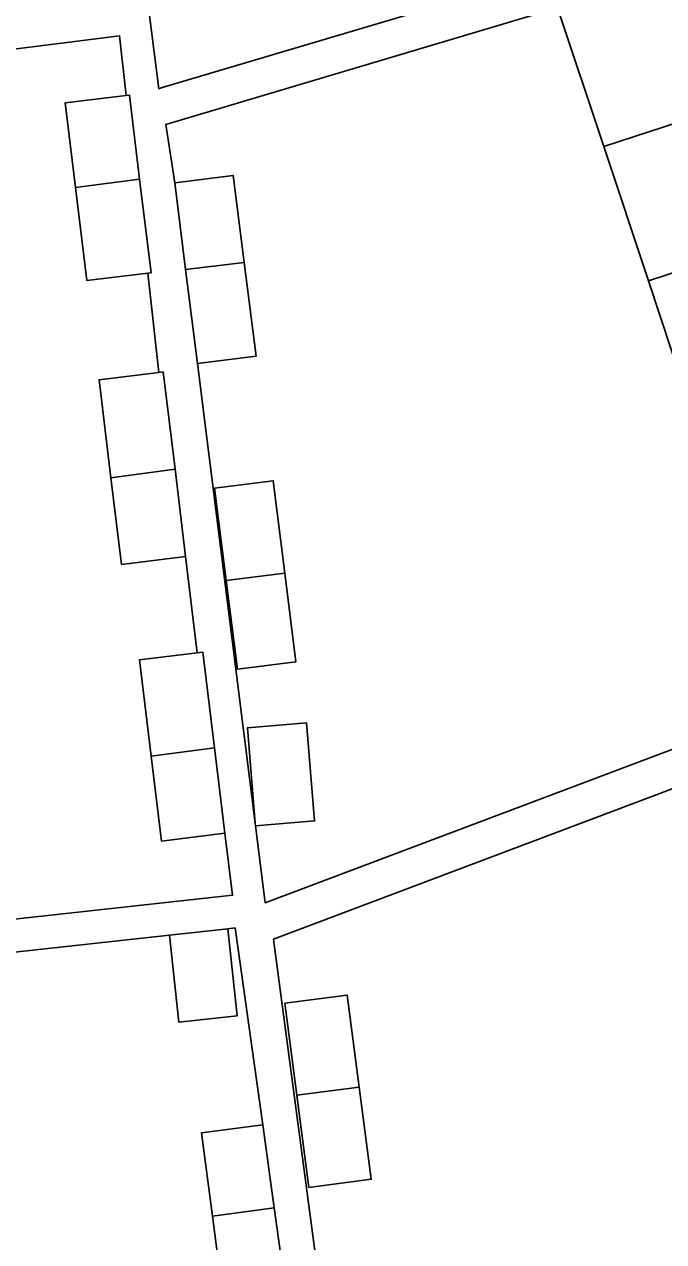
# Model space of a CAD drawing. Extents: x 162074 to 163034, y 381824 to 382557.
# Drawn here: x 162444.7 to 162471.8, y 382342.2 to 382393.7 of the extents above; entities that cross this region are included whole.
import ezdxf

# ---------------------------------------------------------------- set-up
doc = ezdxf.new("R2010")
doc.units = 0
doc.layers.add('IMGEO_Pand', color=7, linetype='Continuous')
doc.layers.add('IMGEO_Voetpad_open', color=7, linetype='Continuous')

msp = doc.modelspace()

# ---------------------------------------------------------------- linework, layer by layer
at = {"layer": 'IMGEO_Pand'}
for points in [[(162469.246, 382388.541), (162467.292, 382394.417)], [(162469.246, 382388.541), (162478.213, 382391.467)], [(162449.029, 382390.709), (162446.448, 382390.394), (162446.885, 382386.807)], [(162449.029, 382390.709), (162449.162, 382390.725), (162449.597, 382387.167)], [(162471.134, 382382.862), (162469.246, 382388.541)], [(162446.885, 382386.807), (162449.597, 382387.167)], [(162449.597, 382387.167), (162450.08, 382383.203), (162449.943, 382383.186)], [(162451.082, 382387.014), (162453.561, 382387.326), (162454.026, 382383.637)], [(162446.885, 382386.807), (162447.366, 382382.872), (162449.943, 382383.186)], [(162451.082, 382387.014), (162451.544, 382383.35)], [(162471.134, 382382.862), (162480.113, 382385.793)], [(162451.544, 382383.35), (162454.026, 382383.637)], [(162454.026, 382383.637), (162454.525, 382379.676), (162452.046, 382379.364)], [(162451.544, 382383.35), (162452.046, 382379.364)], [(162473.106, 382376.934), (162471.134, 382382.862)], [(162450.411, 382378.99), (162447.877, 382378.681), (162448.383, 382374.536)], [(162450.411, 382378.99), (162450.591, 382379.012), (162451.094, 382374.895)], [(162448.383, 382374.536), (162451.094, 382374.895)], [(162451.094, 382374.895), (162451.544, 382371.204)], [(162451.544, 382371.204), (162448.83, 382370.873), (162448.383, 382374.536)], [(162453.262, 382370.195), (162452.771, 382374.094), (162455.25, 382374.406), (162455.742, 382370.495)], [(162455.742, 382370.495), (162456.213, 382366.755), (162453.734, 382366.443), (162453.262, 382370.195)], [(162455.742, 382370.495), (162453.262, 382370.195)], [(162452.032, 382367.132), (162449.587, 382366.834), (162450.084, 382362.758)], [(162452.032, 382367.132), (162452.269, 382367.161), (162452.764, 382363.109)], [(162454.49, 382359.919), (162454.159, 382363.964), (162456.66, 382364.169), (162456.999, 382360.022), (162454.499, 382359.817)], [(162450.084, 382362.758), (162452.764, 382363.109)], [(162452.764, 382363.109), (162453.204, 382359.497)], [(162450.084, 382362.758), (162450.522, 382359.17), (162453.204, 382359.497)], [(162454.49, 382359.919), (162454.499, 382359.817)], [(162453.324, 382355.46), (162453.725, 382351.776), (162451.258, 382351.507), (162450.857, 382355.192)], [(162453.324, 382355.46), (162450.857, 382355.192)], [(162458.892, 382348.76), (162458.382, 382352.656), (162455.743, 382352.31), (162456.253, 382348.415)], [(162456.253, 382348.415), (162458.892, 382348.76)], [(162456.253, 382348.415), (162456.764, 382344.519), (162459.403, 382344.865), (162458.892, 382348.76)], [(162454.816, 382347.165), (162452.219, 382346.826), (162452.68, 382343.306)], [(162455.298, 382343.652), (162454.816, 382347.165)], [(162455.298, 382343.652), (162452.68, 382343.306)], [(162452.68, 382343.306), (162453.208, 382339.273), (162455.705, 382339.6)], [(162455.705, 382339.6), (162455.851, 382339.619), (162455.298, 382343.652)]]:
    msp.add_lwpolyline(points, dxfattribs=at)
at = {"layer": 'IMGEO_Voetpad_open'}
for points in [[(162450.002, 382394.194), (162450.405, 382390.991), (162450.514, 382391.024), (162465.028, 382395.343)], [(162467.292, 382394.417), (162450.711, 382389.483), (162451.082, 382387.014)], [(162435.443, 382391.554), (162448.744, 382393.233), (162449.029, 382390.709)], [(162449.943, 382383.186), (162450.411, 382378.99)], [(162452.046, 382379.364), (162454.49, 382359.919)], [(162451.544, 382371.204), (162452.032, 382367.132)], [(162454.499, 382359.817), (162454.907, 382356.562), (162477.56, 382365.093)], [(162457.074, 382318.501), (162459.508, 382323.054), (162455.291, 382354.787), (162455.261, 382355.015), (162478.054, 382363.599)], [(162453.204, 382359.497), (162453.531, 382356.88), (162440.178, 382355.411)], [(162450.857, 382355.192), (162443.13, 382354.342)], [(162454.816, 382347.165), (162453.635, 382355.494), (162453.324, 382355.46)]]:
    msp.add_lwpolyline(points, dxfattribs=at)

doc.saveas('drawing.dxf')
